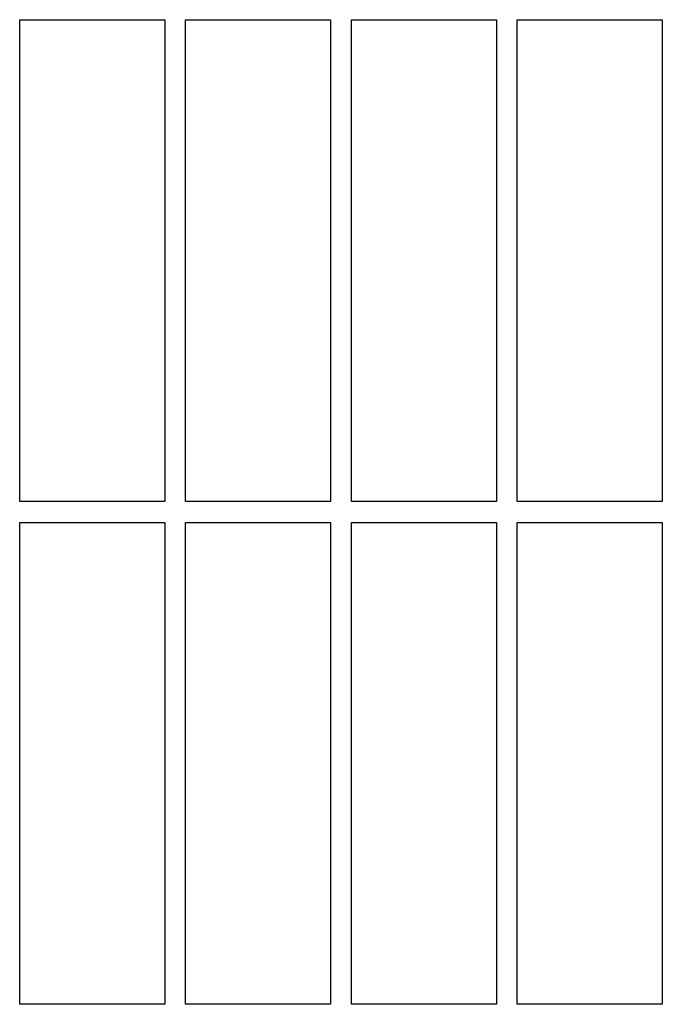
# Model space of a CAD drawing. Header units: inches. Extents: x 18 to 846, y -44 to 561.
# Tile 629 of 637: x 534.57 to 538.45, y 492.13 to 498.07. Entities that reach past the tile are written whole.
import ezdxf

# ---------------------------------------------------------------- set-up
doc = ezdxf.new("R2010")
doc.units = ezdxf.units.IN
doc.header["$LTSCALE"] = 24
doc.header["$MEASUREMENT"] = 0
doc.layers.add('Visible (ANSI)', color=7, linetype='Continuous', lineweight=30)

msp = doc.modelspace()

# ---------------------------------------------------------------- linework, layer by layer
at = {"layer": 'Visible (ANSI)'}
for p, q in [((534.57093, 495.16293), (534.57093, 498.06918)), ((534.57093, 498.06918), (535.44593, 498.06918)), ((535.44593, 498.06918), (535.44593, 495.16293)), ((535.57093, 495.16293), (535.57093, 498.06918)), ((535.57093, 498.06918), (536.44593, 498.06918)), ((536.44593, 498.06918), (536.44593, 495.16293)), ((536.57093, 495.16293), (536.57093, 498.06918)), ((536.57093, 498.06918), (537.44593, 498.06918)), ((537.44593, 498.06918), (537.44593, 495.16293)), ((537.57093, 495.16293), (537.57093, 498.06918)), ((537.57093, 498.06918), (538.44593, 498.06918)), ((538.44593, 498.06918), (538.44593, 495.16293)), ((535.44593, 495.16293), (534.57093, 495.16293)), ((536.44593, 495.16293), (535.57093, 495.16293)), ((537.44593, 495.16293), (536.57093, 495.16293)), ((538.44593, 495.16293), (537.57093, 495.16293)), ((534.57093, 492.13168), (534.57093, 495.03793)), ((534.57093, 495.03793), (535.44593, 495.03793)), ((535.44593, 495.03793), (535.44593, 492.13168)), ((535.57093, 492.13168), (535.57093, 495.03793)), ((535.57093, 495.03793), (536.44593, 495.03793)), ((536.44593, 495.03793), (536.44593, 492.13168)), ((536.57093, 492.13168), (536.57093, 495.03793)), ((536.57093, 495.03793), (537.44593, 495.03793)), ((537.44593, 495.03793), (537.44593, 492.13168)), ((537.57093, 492.13168), (537.57093, 495.03793)), ((537.57093, 495.03793), (538.44593, 495.03793)), ((538.44593, 495.03793), (538.44593, 492.13168)), ((535.44593, 492.13168), (534.57093, 492.13168)), ((536.44593, 492.13168), (535.57093, 492.13168)), ((537.44593, 492.13168), (536.57093, 492.13168)), ((538.44593, 492.13168), (537.57093, 492.13168))]:
    msp.add_line(p, q, dxfattribs=at)

doc.saveas('drawing.dxf')
